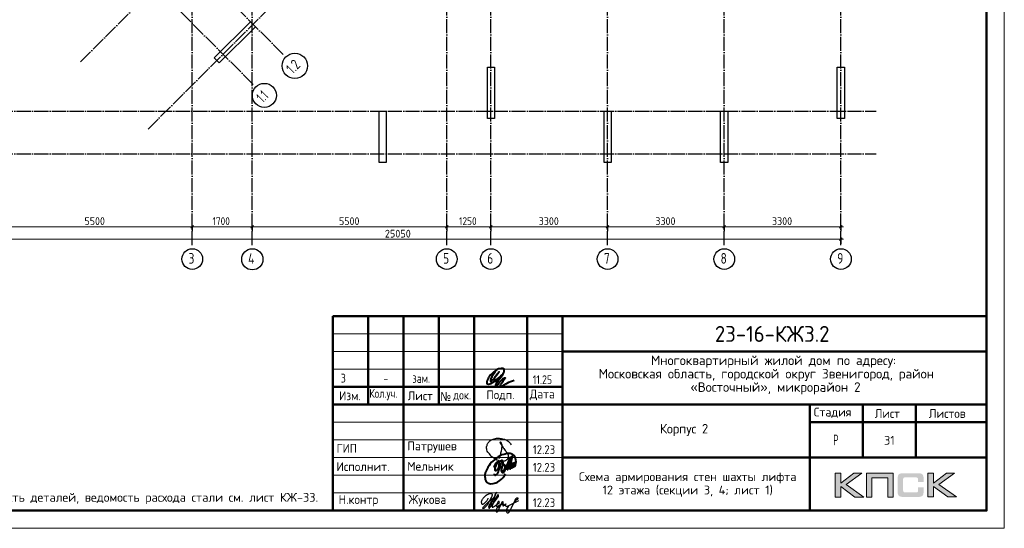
# Model space of a CAD drawing. Header units: millimetres. Extents: x -49773 to 2322955, y -3321 to 58485.
# Tile 433 of 580: x 1733684 to 1761538, y -2356 to 12039. Entities that reach past the tile are written whole.
import ezdxf

# ---------------------------------------------------------------- set-up
doc = ezdxf.new("R2010")
doc.units = ezdxf.units.MM
doc.linetypes.add('______11', pattern=[500, 400, -50, 0, -50])
doc.linetypes.add('______5', pattern=[1100, 800, -100, 100, -100])
for name, color, linetype, lineweight in [('Standard', 7, 'Continuous', 25), ('Основная', 7, 'Continuous', 40), ('Размерная линия_ общее', 7, 'Continuous', 13), ('Стена наружная_ Сайдинг', 7, 'Continuous', 35)]:
    doc.layers.add(name, color=color, linetype=linetype, lineweight=lineweight)
doc.layers.add('Осевая линия_ общее', color=7, linetype='______5', lineweight=13, true_color=0xa0a0a0)
doc.styles.add('GOST 2.304-81', font='txt')
doc.styles.add('ISOCPEUR', font='txt')
doc.styles.add('Segoe UI Symbol', font='txt')

# ---------------------------------------------------------------- blocks, each defined once
blk = doc.blocks.new('яяя')
at = {"lineweight": 30}
for points in [[(345424, 110432), (345425, 110410), (345424, 110397), (345417, 110379), (345406, 110350), (345390, 110319), (345357, 110275), (345310, 110221), (345265, 110176), (345198, 110110), (345161, 110077), (345133, 110066), (345116, 110066), (345102, 110075), (345090, 110091), (345082, 110115), (345074, 110146), (345066, 110182), (345064, 110206), (345067, 110234), (345077, 110278), (345095, 110320), (345114, 110361), (345134, 110395), (345159, 110428), (345195, 110469), (345228, 110506), (345284, 110560), (345331, 110595), (345379, 110625), (345435, 110648), (345486, 110670), (345532, 110686), (345573, 110696), (345605, 110698), (345621, 110695), (345635, 110687), (345648, 110671), (345656, 110649), (345659, 110625), (345659, 110583), (345656, 110553), (345647, 110523), (345635, 110489), (345387, 110033), (345349, 109985), (345311, 109948), (345247, 109889), (345209, 109858), (345192, 109844), (345180, 109837), (345157, 109833), (345150, 109835), (345140, 109842), (345135, 109856), (345138, 109881), (345148, 109892), (345183, 109930), (345267, 110024), (345343, 110105), (345455, 110213), (345617, 110343), (345775, 110456), (345811, 110526), (345838, 110607), (345890, 110740), (345902, 110771), (345698, 110295), (345672, 110226), (345626, 110132), (345572, 110032), (345518, 109953), (345481, 109918), (345497, 110001), (345567, 110147), (345655, 110301), (345760, 110442)], [(345481, 109918), (345476, 109896), (345475, 109874), (345485, 109861), (345506, 109866), (345539, 109891), (345632, 109983), (345968, 110450), (346022, 110527), (346029, 110560), (346027, 110579), (346026, 110590), (346010, 110605), (345993, 110609), (345975, 110601), (345962, 110584), (345954, 110562), (345857, 110421), (345783, 110292), (345741, 110183), (345701, 110079), (345665, 109985), (345660, 109952), (345666, 109929), (345669, 109915), (345682, 109910), (345702, 109914), (345735, 109941), (345846, 110007), (346065, 110160), (346075, 110193), (346070, 110217), (346066, 110236), (346052, 110241), (346030, 110241), (346007, 110228), (345978, 110203), (345960, 110164), (345892, 110010), (345895, 109986), (345904, 109966), (345925, 109964), (345969, 109968), (346045, 110000), (346218, 110114), (346261, 110154), (346280, 110184), (346282, 110210), (346278, 110225), (346263, 110229), (346241, 110222), (346220, 110198), (346162, 110049), (345989, 109904), (345932, 109849), (345906, 109805), (345891, 109739), (345890, 109690), (345899, 109652), (345924, 109647), (345956, 109655), (345980, 109674), (346058, 109838), (346158, 110046), (346261, 110098), (346314, 110120), (346292, 110079), (346269, 110036), (346261, 110008), (346267, 109998), (346293, 109998), (346363, 110039), (346445, 110095), (346421, 110068), (346414, 110040), (346407, 110011), (346416, 109990), (346466, 109972), (346509, 109977), (346574, 109984), (347172, 110293)], [(346586, 109971), (346543, 109917), (346509, 109873), (346489, 109825), (346475, 109767), (346472, 109710), (346478, 109675), (346485, 109641), (346501, 109621), (346517, 109602), (346542, 109589), (346568, 109592), (346605, 109620), (346680, 109731), (346736, 109842), (346865, 110115), (346962, 110290), (346969, 110318), (346979, 110360), (347013, 110403), (347056, 110434), (347091, 110450), (347109, 110450), (347121, 110434), (347115, 110405), (347072, 110355), (347012, 110307), (346924, 110222)]]:
    blk.add_lwpolyline(points, dxfattribs=at)
blk = doc.blocks.new('Из_буфера32210')
at = {"color": 7, "lineweight": 25}
blk.add_lwpolyline([(357, 84), (386, 160), (399, 213), (405, 239), (412, 268), (420, 299), (427, 339), (434, 380), (437, 414), (438, 442), (436, 466), (430, 489), (425, 504), (417, 519), (409, 531), (405, 535), (403, 536), (400, 539), (394, 541), (387, 543), (383, 542), (379, 539), (377, 534), (377, 528), (379, 523), (438, 428), (470, 382), (484, 365), (504, 341), (528, 310), (551, 280), (562, 264), (575, 247), (582, 235), (589, 220), (599, 198), (606, 184), (610, 167), (611, 155), (612, 143), (611, 127), (609, 116), (603, 96), (596, 82), (588, 69), (579, 56), (563, 43), (551, 34), (539, 25), (524, 16), (511, 10), (494, 5), (481, 3), (456, 0), (432, 1), (415, 3), (396, 6), (375, 11), (355, 19), (336, 24), (310, 31), (293, 39), (269, 53), (243, 69), (223, 80), (202, 93), (180, 109), (152, 128), (126, 152), (98, 182), (77, 211), (52, 241), (32, 266), (20, 293), (8, 329), (3, 348), (1, 373), (0, 393), (1, 417), (6, 440), (13, 454), (20, 476), (26, 497), (38, 517), (47, 529), (60, 548), (75, 563), (95, 581), (115, 593), (135, 606), (161, 618), (187, 628), (213, 638), (251, 647), (282, 653), (319, 655), (353, 655), (384, 652), (418, 648), (460, 641), (503, 628), (544, 611), (579, 594), (611, 573), (639, 545), (666, 515), (679, 496), (694, 471)], dxfattribs=at)
blk = doc.blocks.new('Из_буфера5543')
at = {"layer": 'Основная'}
for points in [[(762, 497), (761, 475), (762, 458), (767, 452), (778, 451), (786, 456), (792, 470), (796, 479), (799, 485), (802, 495), (805, 507), (808, 516), (812, 533), (814, 535), (801, 505), (800, 490), (800, 477), (805, 470), (820, 476), (824, 483), (826, 494), (829, 504), (833, 526), (835, 530), (842, 548), (846, 564), (852, 580), (855, 593), (859, 605), (862, 610), (866, 617), (856, 574), (856, 555), (851, 540), (848, 519), (849, 504), (848, 495), (853, 493), (861, 496), (863, 501), (868, 518), (873, 541), (876, 550), (880, 574), (883, 591), (886, 612), (881, 686), (874, 707), (870, 726), (859, 756), (851, 767), (838, 790), (819, 809), (794, 828), (785, 830), (763, 839), (748, 848), (721, 853), (704, 855), (666, 856), (639, 856), (599, 849), (579, 842), (535, 829), (485, 816), (420, 783), (378, 759), (341, 732), (282, 688), (227, 640), (195, 610), (157, 566), (127, 518), (88, 464), (57, 403), (39, 361), (27, 325), (16, 296), (6, 253), (0, 203), (7, 156), (13, 124), (29, 84), (60, 48), (75, 35), (98, 20), (138, 4), (165, 0), (237, 4), (277, 13), (317, 25), (365, 46), (428, 93), (474, 130), (516, 180), (554, 236), (582, 281)], [(265, 457), (281, 514), (299, 558), (312, 579), (332, 604), (345, 612), (360, 622), (376, 623), (382, 623), (387, 620), (391, 616), (396, 603), (399, 595), (402, 580), (403, 561), (401, 532), (394, 489), (386, 464), (379, 450), (372, 431), (365, 419), (358, 406), (348, 395), (338, 381), (328, 373), (313, 368), (304, 368), (296, 375), (294, 382), (290, 395), (293, 410), (293, 423), (297, 453), (305, 480), (308, 489), (320, 515), (328, 532), (344, 563), (361, 581), (377, 600), (395, 620), (414, 636), (448, 646), (472, 651), (482, 649), (493, 639), (502, 619), (507, 608), (508, 574), (505, 541), (499, 519), (483, 494), (469, 476), (459, 470), (443, 469), (439, 469)], [(503, 678), (478, 638), (464, 604), (452, 565), (440, 538), (428, 496), (422, 475), (417, 459), (413, 438), (402, 411), (395, 387), (383, 357), (378, 335), (370, 322), (367, 317), (359, 302), (348, 280), (336, 260), (324, 251), (310, 240), (299, 237), (292, 237), (288, 239), (281, 248), (278, 254), (278, 272), (276, 276), (276, 280)], [(496, 377), (509, 373), (536, 381), (548, 392), (559, 405), (565, 424), (573, 446), (576, 461), (579, 481), (579, 496), (575, 512), (567, 526), (551, 531), (538, 533), (529, 527), (518, 519), (505, 506), (501, 498), (495, 491), (490, 482), (482, 466), (479, 458), (472, 435), (468, 429), (464, 416), (460, 401), (461, 392), (462, 373), (465, 356), (469, 345), (477, 337), (483, 324), (496, 316), (511, 315), (524, 318), (535, 326), (547, 340), (554, 347), (566, 364), (572, 374), (579, 385), (593, 419), (599, 436), (606, 452), (616, 479), (623, 504), (629, 521), (635, 533), (637, 542), (643, 556), (644, 557), (652, 576), (658, 592), (688, 673), (724, 750), (651, 489), (636, 412), (636, 406), (639, 402), (645, 401), (649, 402), (651, 406), (655, 416), (660, 420), (661, 427), (665, 436), (668, 446), (753, 720), (780, 779), (715, 511), (710, 476), (706, 424), (712, 420), (718, 419), (725, 426), (729, 430), (733, 436), (737, 445), (741, 458), (745, 471), (747, 484), (749, 488), (761, 511), (768, 534), (772, 548), (776, 561), (781, 570), (788, 582), (792, 587), (802, 594), (804, 592), (807, 589), (807, 579), (807, 575), (804, 562), (805, 556), (800, 541), (793, 526), (784, 512), (774, 498), (767, 491), (762, 486), (760, 488), (763, 507), (764, 513), (767, 525), (769, 537), (771, 545)]]:
    blk.add_lwpolyline(points, dxfattribs=at)

msp = doc.modelspace()

# ---------------------------------------------------------------- hatches: boundary and pattern name
h = msp.add_hatch(color=256)
h.paths.add_polyline_path([(1757510.8, -798.7), (1757283.3, -798.7), (1756911.3, -1078.7), (1756911.3, -798.7), (1756753.6, -798.7), (1756753.6, -1470.8), (1756911.3, -1470.8), (1756911.3, -1175.5), (1757313.7, -1470.8), (1757565.4, -1470.8), (1757064.8, -1115.4)])
h.paths.add_polyline_path([(1757793.6, -925.2), (1758238.9, -925.2), (1758238.9, -1470.8), (1758395.2, -1470.8), (1758395.2, -798.7), (1758228.5, -798.7), (1757637.3, -798.7), (1757637.3, -957.7), (1757637.3, -1470.8), (1757793.6, -1470.8)])
h.paths.add_polyline_path([(1759533.4, -795.2), (1759375.7, -795.2), (1759375.7, -1468), (1759533.4, -1468), (1759533.4, -1172.1), (1759935.8, -1468), (1760187.5, -1468), (1759686.9, -1111.9), (1760132.9, -795.2), (1759906.1, -795.2), (1759533.4, -1075.3)])
msp.add_hatch(color=256).paths.add_polyline_path([(1759244.3, -869.9), (1759242.2, -862.3), (1759239.5, -856.1), (1759236, -849.8), (1759232.6, -843.6), (1759229.1, -838.8), (1759225, -833.9), (1759220.8, -829.1), (1759216.7, -824.9), (1759211.1, -821.5), (1759205.6, -817.3), (1759199.4, -813.9), (1759192.5, -811.1), (1759185.5, -808.3), (1759177.9, -805.6), (1759170.3, -803.5), (1759152.4, -800), (1759133, -797.3), (1759111.6, -795.9), (1759088, -795.2), (1758687, -795.2), (1758663.5, -795.9), (1758642.7, -797.3), (1758622.7, -800), (1758605.4, -803.5), (1758597.1, -806.3), (1758589.5, -808.3), (1758582.6, -811.1), (1758576.4, -814.6), (1758570.1, -817.3), (1758563.9, -821.5), (1758559.1, -824.9), (1758554.2, -829.1), (1758550.1, -833.9), (1758546.6, -838.8), (1758542.5, -843.6), (1758539, -849.8), (1758536.2, -856.1), (1758533.5, -863), (1758530.7, -869.9), (1758528.6, -877.5), (1758525.2, -894.1), (1758522.4, -912.1), (1758520.3, -932.1), (1758520.3, -954.2), (1758520.3, -1308.3), (1758520.3, -1330.4), (1758522.4, -1350.5), (1758525.2, -1369.1), (1758528.6, -1385.7), (1758530.7, -1393.3), (1758533.5, -1400.2), (1758536.2, -1407.2), (1758539, -1413.4), (1758542.5, -1418.9), (1758546.6, -1424.4), (1758550.1, -1429.3), (1758554.2, -1434.1), (1758559.1, -1438.3), (1758564.6, -1441.7), (1758570.1, -1445.2), (1758576.4, -1448.6), (1758582.6, -1452.1), (1758590.2, -1454.2), (1758597.1, -1456.9), (1758605.4, -1459), (1758622.7, -1463.2), (1758642.7, -1465.2), (1758664.2, -1467.3), (1758687, -1468), (1759088, -1468), (1759111.6, -1467.3), (1759133, -1465.9), (1759152.4, -1463.2), (1759169.6, -1459.7), (1759177.9, -1456.9), (1759185.5, -1454.9), (1759192.5, -1452.1), (1759199.4, -1448.6), (1759205.6, -1445.9), (1759211.1, -1441.7), (1759216.7, -1438.3), (1759220.8, -1434.1), (1759225, -1430), (1759229.1, -1424.4), (1759232.6, -1419.6), (1759236, -1413.4), (1759239.5, -1407.2), (1759242.2, -1400.9), (1759244.3, -1393.3), (1759247.1, -1385.7), (1759250.5, -1369.1), (1759253.3, -1351.2), (1759254.7, -1330.4), (1759255.4, -1308.3), (1759255.4, -1197), (1759098.4, -1197), (1759098.4, -1287.5), (1759098.4, -1293.8), (1759097.7, -1300), (1759096.3, -1305.5), (1759095, -1311), (1759092.9, -1315.9), (1759090.8, -1320), (1759088, -1324.2), (1759084.6, -1327.6), (1759081.1, -1331.1), (1759077, -1333.9), (1759072.1, -1335.9), (1759067.3, -1338), (1759062.5, -1339.4), (1759056.2, -1340.1), (1759050, -1340.8), (1759043.8, -1341.5), (1758720.2, -1341.5), (1758714.6, -1340.8), (1758709.8, -1340.1), (1758705.7, -1338), (1758701.5, -1335.9), (1758697.4, -1333.2), (1758693.9, -1330.4), (1758690.4, -1326.9), (1758687.7, -1322.8), (1758684.9, -1318.7), (1758682.8, -1314.5), (1758680.8, -1309.7), (1758679.4, -1304.8), (1758677.3, -1295.1), (1758676.6, -1285.5), (1758676.6, -962.5), (1758676.6, -957), (1758677.3, -951.5), (1758678.7, -946.6), (1758680.1, -941.8), (1758681.5, -937.7), (1758683.5, -934.2), (1758686.3, -930.7), (1758689.1, -927.3), (1758692.5, -924.5), (1758696, -921.7), (1758700.1, -919.7), (1758704.3, -918.3), (1758709.1, -916.9), (1758714, -916.2), (1758719.5, -915.5), (1758725, -915.5), (1759043.8, -915.5), (1759050, -915.5), (1759056.2, -916.2), (1759061.8, -917.6), (1759066.6, -919), (1759071.4, -921.1), (1759076.3, -923.1), (1759080.4, -926.6), (1759083.9, -929.4), (1759087.4, -933.5), (1759090.1, -937.7), (1759092.9, -941.8), (1759095, -946.6), (1759096.3, -951.5), (1759097.7, -957), (1759098.4, -963.2), (1759098.4, -969.5), (1759098.4, -1043.4), (1759255.4, -1043.4), (1759255.4, -954.2), (1759254.7, -932.1), (1759253.3, -912.1), (1759250.5, -894.1), (1759246.4, -877.5)])

# ---------------------------------------------------------------- linework, layer by layer
at = {"color": 7, "linetype": 'Continuous', "lineweight": 25, "transparency": 33554687}
for p, q in [((1739189.8, 10956.1), (1740215.1, 11981.4)), ((1740215.1, 11981.4), (1740356.6, 11839.9)), ((1740356.6, 11839.9), (1739331.3, 10814.6)), ((1739331.3, 10814.6), (1739189.8, 10956.1)), ((1746913.6, 9246.8), (1746913.6, 10696.8)), ((1746913.6, 10696.8), (1747113.6, 10696.8)), ((1747113.6, 10696.8), (1747113.6, 9246.8)), ((1756813.6, 9246.8), (1756813.6, 10696.8)), ((1756813.6, 10696.8), (1757013.6, 10696.8)), ((1757013.6, 10696.8), (1757013.6, 9246.8)), ((1743853.6, 7996.8), (1743853.6, 9446.8)), ((1743853.6, 9446.8), (1744053.6, 9446.8)), ((1744053.6, 9446.8), (1744053.6, 7996.8)), ((1747113.6, 9246.8), (1746913.6, 9246.8)), ((1750213.6, 7996.8), (1750213.6, 9446.8)), ((1750213.6, 9446.8), (1750413.6, 9446.8)), ((1750413.6, 9446.8), (1750413.6, 7996.8)), ((1753513.6, 7996.6), (1753513.6, 9446.6)), ((1753513.6, 9446.6), (1753713.6, 9446.6)), ((1753713.6, 9446.6), (1753713.6, 7996.6)), ((1757013.6, 9246.8), (1756813.6, 9246.8)), ((1744053.6, 7996.8), (1743853.6, 7996.8)), ((1750413.6, 7996.8), (1750213.6, 7996.8)), ((1753713.6, 7996.6), (1753513.6, 7996.6))]:
    msp.add_line(p, q, dxfattribs=at)
at = {"lineweight": 0}
for points in [[(1756753.6, -1470.8), (1756753.6, -798.7), (1756911.3, -798.7), (1756911.3, -1078.7), (1757283.3, -798.7), (1757510.8, -798.7), (1757064.8, -1115.4), (1757565.4, -1470.8), (1757313.7, -1470.8), (1756911.3, -1175.5), (1756911.3, -1470.8), (1756753.6, -1470.8)], [(1757793.6, -1470.8), (1757793.6, -925.2), (1758238.9, -925.2), (1758238.9, -1470.8), (1758395.2, -1470.8), (1758395.2, -798.7), (1758228.5, -798.7), (1757637.3, -798.7), (1757637.3, -957.7), (1757637.3, -1470.8), (1757793.6, -1470.8)], [(1759375.7, -1468), (1759375.7, -795.2), (1759533.4, -795.2), (1759533.4, -1075.3), (1759906.1, -795.2), (1760132.9, -795.2), (1759686.9, -1111.9), (1760187.5, -1468), (1759935.8, -1468), (1759533.4, -1172.1), (1759533.4, -1468), (1759375.7, -1468)]]:
    msp.add_lwpolyline(points, close=True, dxfattribs=at)
at = {"layer": 'Standard', "color": 7, "linetype": 'Continuous', "lineweight": 13, "transparency": 33554687}
msp.add_lwpolyline([(1719537.9, -2355.6), (1761537.9, -2355.6), (1761537.9, 57044.4), (1719537.9, 57044.4), (1719537.9, -2355.6)], close=True, dxfattribs=at)
at = {"layer": 'Standard', "color": 7, "linetype": 'Continuous', "lineweight": 50, "transparency": 33554687}
msp.add_lwpolyline([(1721537.9, 56544.4), (1761037.9, 56544.4), (1761037.9, -1855.6), (1721537.9, -1855.6), (1721537.9, 56544.4)], close=True, dxfattribs=at)
at = {"layer": 'Осевая линия_ общее', "color": 253, "linetype": '______11', "lineweight": -3, "true_color": 0xa0a0a0, "transparency": 33554687}
for p, q in [((1738563.6, 5656.8), (1738563.6, 34554.7)), ((1740263.6, 5656.8), (1740263.6, 34554.7)), ((1745763.6, 5656.8), (1745763.6, 34554.7)), ((1747013.6, 5656.8), (1747013.6, 29316.8)), ((1750313.6, 5656.8), (1750313.6, 28876.8)), ((1735406.8, 10850), (1752568.3, 28011.5)), ((1737316, 8940.8), (1754477.5, 26102.3)), ((1756913.6, 5656.8), (1756913.6, 22866.8)), ((1753613.6, 5656.8), (1753613.6, 22756.8)), ((1741141.4, 11055.1), (1734678.5, 17518)), ((1740292.9, 10206.5), (1733830, 16669.5)), ((1729093.6, 9446.8), (1757913.6, 9446.8)), ((1729093.6, 8246.8), (1757913.6, 8246.8))]:
    msp.add_line(p, q, dxfattribs=at)
at = {"layer": 'Осевая линия_ общее', "color": 7, "linetype": 'Continuous', "lineweight": 25, "transparency": 33554687}
for centre, radius in [((1741467.2, 10731.9), 359.3), ((1740604.9, 9897.5), 339.6), ((1738566, 5264.9), 292.4), ((1740264.8, 5258.5), 298.8), ((1745766, 5264.9), 292.4), ((1747016, 5264.9), 292.4), ((1750316, 5264.9), 292.4), ((1753616, 5264.9), 292.4), ((1756916, 5264.9), 292.4)]:
    msp.add_circle(centre, radius, dxfattribs=at)
at = {"layer": 'Основная', "color": 7, "ltscale": 100}
msp.add_spline([(1747130.6, 2081.9), (1747061.3, 1955.5), (1747004.2, 1833.6), (1747004.2, 1805.7), (1747038.9, 1823.6), (1747136.2, 1928.7), (1747248, 2076.3), (1747167.5, 1972.3), (1747104.9, 1877.2), (1747112.7, 1815.7), (1747172, 1821.3), (1747250.3, 1887.3), (1747342, 1995.8), (1747393.4, 2099.8), (1747386.7, 2147.9), (1747302.4, 2164.1), (1747227.9, 2153.5), (1747098.2, 2068.5), (1746980.7, 1958.9), (1746923.7, 1861.6), (1746902.4, 1788.9), (1746903.6, 1741.9), (1746943.8, 1724), (1747012, 1747.5), (1747199.9, 1872.8), (1747354.3, 2000.3), (1747198.6, 1789.4), (1747143, 1692.1), (1747142.9, 1673.7), (1747176.4, 1690.5), (1747270.4, 1787.8), (1747395.7, 1903), (1747414.7, 1907.4), (1747396.8, 1864.9), (1747319.7, 1753.1), (1747272.6, 1665.9), (1747279.3, 1646.8), (1747315.1, 1655.8), (1747478.4, 1755.3), (1747673, 1833.6)], degree=3, dxfattribs=at)
at = {"layer": 'Размерная линия_ общее', "color": 7, "linetype": 'Continuous', "lineweight": 13, "transparency": 33554687}
for p, q in [((1733063.6, 6178), (1738563.6, 6178)), ((1738563.6, 6178), (1740263.6, 6178)), ((1740263.6, 6178), (1745763.6, 6178)), ((1745763.6, 6178), (1747013.6, 6178)), ((1747013.6, 6178), (1750313.6, 6178)), ((1750313.6, 6178), (1753613.6, 6178)), ((1753613.6, 6178), (1756913.6, 6178)), ((1756913.6, 6178), (1756988.6, 6178)), ((1731863.6, 5823.2), (1756913.6, 5823.2)), ((1756913.6, 5823.2), (1756988.6, 5823.2))]:
    msp.add_line(p, q, dxfattribs=at)
at = {"layer": 'Размерная линия_ общее', "color": 7, "linetype": 'Continuous', "lineweight": 25, "transparency": 33554687}
for p, q in [((1738526.1, 6140.5), (1738601.1, 6215.5)), ((1740226.1, 6140.5), (1740301.1, 6215.5)), ((1745726.1, 6140.5), (1745801.1, 6215.5)), ((1746976.1, 6140.5), (1747051.1, 6215.5)), ((1750276.1, 6140.5), (1750351.1, 6215.5)), ((1753576.1, 6140.5), (1753651.1, 6215.5)), ((1756876.1, 6140.5), (1756951.1, 6215.5)), ((1756876.1, 5785.7), (1756951.1, 5860.7))]:
    msp.add_line(p, q, dxfattribs=at)
at = {"layer": 'Размерная линия_ общее', "color": 253, "linetype": 'Continuous', "lineweight": -3, "true_color": 0xa0a0a0, "transparency": 33554687}
for p, q in [((1738563.6, 6178), (1738563.6, 6303)), ((1738563.6, 6178), (1738563.6, 6053)), ((1738563.6, 6178), (1738563.6, 6178)), ((1740263.6, 6178), (1740263.6, 6303)), ((1740263.6, 6178), (1740263.6, 6053)), ((1745763.6, 6178), (1745763.6, 6303)), ((1745763.6, 6178), (1745763.6, 6053)), ((1745763.6, 6178), (1745763.6, 6156.8)), ((1747013.6, 6178), (1747013.6, 6303)), ((1747013.6, 6178), (1747013.6, 6053)), ((1747013.6, 6178), (1747013.6, 6156.8)), ((1750313.6, 6178), (1750313.6, 6303)), ((1750313.6, 6178), (1750313.6, 6053)), ((1750313.6, 6178), (1750313.6, 6178)), ((1753613.6, 6178), (1753613.6, 6303)), ((1753613.6, 6178), (1753613.6, 6053)), ((1753613.6, 6178), (1753613.6, 6170.4)), ((1756913.6, 6178), (1756913.6, 6303)), ((1756913.6, 6178), (1756913.6, 6053)), ((1756913.6, 6178), (1756913.6, 6170.4)), ((1756913.6, 5823.2), (1756913.6, 5948.2)), ((1756913.6, 5823.2), (1756913.6, 5698.2)), ((1756913.6, 5823.2), (1756913.6, 5809.1))]:
    msp.add_line(p, q, dxfattribs=at)
msp.add_lwpolyline([(1740263.6, 6178), (1740263.6, 6195), (1740263.6, 6195), (1740263.6, 6195), (1740263.6, 6195), (1740263.6, 6195), (1740263.6, 6195), (1740263.6, 6195), (1740263.6, 6195), (1740263.6, 6195), (1740263.6, 6195), (1740263.6, 6265.2)], dxfattribs=at)
at = {"layer": 'Стена наружная_ Сайдинг', "color": 7, "linetype": 'Continuous', "lineweight": 50, "transparency": 33554687}
for p, q in [((1742537.8, 3644.4), (1761037.9, 3644.4)), ((1742537.8, -1855.6), (1742537.8, 3644.4)), ((1746537.8, -1855.6), (1746537.8, 3644.4)), ((1761037.9, 3644.4), (1761037.9, -1855.6)), ((1749037.8, 2644.4), (1761037.9, 2644.4)), ((1749037.8, 1644.4), (1742537.8, 1644.4)), ((1742537.8, 1144.4), (1749037.8, 1144.4)), ((1749037.8, 1144.4), (1761037.9, 1144.4)), ((1756037.8, 644.4), (1761037.9, 644.4)), ((1749037.8, -355.6), (1761037.9, -355.6)), ((1742537.8, -1855.6), (1761037.9, -1855.6))]:
    msp.add_line(p, q, dxfattribs=at)
at = {"layer": 'Стена наружная_ Сайдинг', "color": 7, "linetype": 'Continuous', "lineweight": 13, "transparency": 33554687}
for p, q in [((1742537.8, 3144.4), (1749037.8, 3144.4)), ((1742537.8, 2644.4), (1749037.8, 2644.4)), ((1742537.8, 2144.4), (1749037.8, 2144.4)), ((1742537.8, 644.4), (1749037.8, 644.4)), ((1742537.8, 144.4), (1749037.8, 144.4)), ((1742537.8, -355.6), (1749037.8, -355.6)), ((1742537.8, -855.6), (1749037.8, -855.6)), ((1742537.8, -1355.6), (1749037.8, -1355.6))]:
    msp.add_line(p, q, dxfattribs=at)
at = {"layer": 'Стена наружная_ Сайдинг', "color": 7, "linetype": 'Continuous', "lineweight": 50, "transparency": 33554687}
for points in [[(1743537.8, 3644.4), (1743537.8, 2394.4), (1743537.8, 1144.4)], [(1744537.8, 3644.4), (1744537.8, 894.4), (1744537.8, -1855.6)], [(1745537.8, 3644.4), (1745537.8, 2394.4), (1745537.8, 1144.4)], [(1748037.8, 3644.4), (1748037.8, 894.4), (1748037.8, -1855.6)], [(1749037.8, 3644.4), (1749037.8, 894.4), (1749037.8, -1855.6)], [(1756037.8, -1855.6), (1756037.8, -355.6), (1756037.8, 1144.4)], [(1757537.9, -355.6), (1757537.9, 394.4), (1757537.9, 1144.4)], [(1759037.9, 1144.4), (1759037.9, 394.4), (1759037.9, -355.6)]]:
    msp.add_lwpolyline(points, dxfattribs=at)

# ---------------------------------------------------------------- block references
at = {"color": 1, "ltscale": 100}
msp.add_blockref('Из_буфера32210', (1746892.9, -461.9), dxfattribs=at)
at = {"color": 2, "lineweight": 60, "xscale": 0.5, "yscale": 0.5, "zscale": 0.5}
msp.add_blockref('яяя', (1574217.1, -56714.2), dxfattribs=at)
at = {"layer": 'Основная'}
msp.add_blockref('Из_буфера5543', (1746840.3, -1094.5), dxfattribs=at)

# ---------------------------------------------------------------- texts
at = {"layer": 'Standard', "color": 7, "linetype": 'Continuous', "lineweight": 50, "transparency": 33554687, "insert": (1753350.3, 2919.4), "char_height": 450, "width": 3586.382, "attachment_point": 7, "style": 'ISOCPEUR'}
msp.add_mtext('\\W0.95;23-16-КЖ3.2', dxfattribs=at)
at = {"layer": 'Standard', "color": 7, "linetype": 'Continuous', "lineweight": 25, "transparency": 33554687}
for s, insert, char_height, width, attachment_point, style in [('\\W0.99;Многоквартирный жилой дом по адресу: ', (1751541.3, 2189.4), 270, 7123.089, 7, 'ISOCPEUR'), ('\\W0.99;Московская область, городской округ Звенигород, район ', (1750063.1, 1811.4), 270, 10078.117, 7, 'ISOCPEUR'), ('3', (1742839.9, 2019.2), 250, 283.333, 2, 'GOST 2.304-81'), ('зам.', (1745044.4, 2010.2), 250, 283.333, 2, 'GOST 2.304-81'), ('11.25', (1748198.3, 1724.4), 250, 693.365, 7, 'GOST 2.304-81'), ('\\W0.99;«Восточный», микрорайон 2', (1752655.1, 1433.4), 270, 4896.236, 7, 'ISOCPEUR'), ('-', (1744044.4, 2010.2), 250, 283.333, 2, 'GOST 2.304-81'), ('\\W0.93;Изм.', (1742719, 1269.1), 250, 752.897, 7, 'ISOCPEUR'), ('\\W0.79;Кол.уч.', (1743574.5, 1269.1), 250, 973.657, 7, 'ISOCPEUR'), ('\\W0.94;Лист', (1744662.8, 1269.1), 250, 866.919, 7, 'ISOCPEUR'), ('\\W0.91;№', (1745583.3, 1251.8), 250, 477.949, 7, 'Segoe UI Symbol'), ('\\W0.84;док.', (1745947.5, 1251.8), 250, 649.802, 7, 'ISOCPEUR'), ('\\W0.94;Подп.', (1746887.8, 1258.7), 250, 916.954, 7, 'ISOCPEUR'), ('\\W0.94;Дата', (1748115, 1269.1), 250, 967.736, 7, 'ISOCPEUR'), ('\\W0.96;Стадия', (1756147.9, 769.1), 250, 1243.904, 7, 'ISOCPEUR'), ('\\W0.94;Лист', (1757875.5, 769.1), 250, 866.919, 7, 'ISOCPEUR'), ('\\W0.96;Листов', (1759401.5, 769.1), 250, 1218.997, 7, 'ISOCPEUR'), ('\\W0.96;Корпус 2', (1751795.3, 254.4), 270, 1614.451, 7, 'ISOCPEUR'), ('\\W0.62;Р', (1756695.5, -5.6), 300, 276.791, 7, 'ISOCPEUR'), ('\\W0.92;ГИП', (1742648.5, -218.1), 250, 689.612, 7, 'ISOCPEUR'), ('\\W0.97;Патрушев', (1744648.7, -218.1), 250, 1670.192, 7, 'ISOCPEUR'), ('\\W0.88;12.23', (1748200.9, -254.3), 250, 834.251, 7, 'ISOCPEUR'), ('\\W0.97;Исполнит.', (1742642.9, -733.9), 250, 1645.076, 7, 'ISOCPEUR'), ('\\W0.96;Мельник', (1744648.7, -724.2), 250, 1394.321, 7, 'ISOCPEUR'), ('\\W0.88;12.23', (1748200.9, -754.3), 250, 834.251, 7, 'ISOCPEUR'), ('\\W0.96;Н.контр', (1742705.4, -1733.9), 250, 1319.134, 7, 'ISOCPEUR'), ('\\W0.96;Жукова', (1744680.3, -1733.9), 250, 1269.071, 7, 'ISOCPEUR'), ('\\W0.88;12.23', (1748200.9, -1754.3), 250, 834.251, 7, 'ISOCPEUR')]:
    msp.add_mtext(s, dxfattribs=dict(at, insert=insert, char_height=char_height, width=width, attachment_point=attachment_point, style=style))
at = {"layer": 'Standard', "color": 7, "linetype": 'Continuous', "lineweight": 13, "transparency": 33554687, "insert": (1758287.9, 134.4), "char_height": 250, "width": 393.75, "attachment_point": 5, "style": 'ISOCPEUR'}
msp.add_mtext('\\A1;{\\fISOCPEUR|i0|b0;\\H250.000000;\\W1.000000;\\C7;31}\\P', dxfattribs=at)
at = {"layer": 'Standard', "color": 7, "linetype": 'Continuous', "lineweight": 25, "transparency": 33554687, "insert": (1752581.1, -769.3), "char_height": 250, "width": 6366.875, "attachment_point": 2, "line_spacing_factor": 0.903614}
msp.add_mtext('\\A1;{\\fISOCPEUR|i0|b0;\\H250.000000;\\W1.000000;\\C7;Схема армирования стен шахты лифта}\\P{\\fISOCPEUR|i0|b0;\\H250.000000;\\W1.000000;\\C7;12 этажа (секции 3, 4; лист 1)}\\P', dxfattribs=at)
at = {"layer": 'Standard', "color": 7, "linetype": 'Continuous', "lineweight": 13, "transparency": 33554687, "insert": (1727543.8, -977.6), "char_height": 250, "width": 14816.875, "attachment_point": 1, "line_spacing_factor": 0.903614}
msp.add_mtext('\\A1;{\\fISOCPEUR|i0|b0;\\H250.000000;\\W1.000000;\\C7;1. Виды и разрезы см. лист КЖ-32.}\\P{\\fISOCPEUR|i0|b0;\\H250.000000;\\W1.000000;\\C7;2. Спецификация элементов, ведомость деталей, ведомость расхода стали см. лист КЖ-33.}\\P', dxfattribs=at)
at = {"layer": 'Осевая линия_ общее', "color": 7, "linetype": 'Continuous', "lineweight": 25, "transparency": 33554687, "char_height": 300, "attachment_point": 7, "rotation": 45, "style": 'ISOCPEUR'}
for s, insert, width in [('\\W0.79;1.2', (1741400.4, 10480.5), 568.077), ('\\W0.68;1.1', (1740559.3, 9667.4), 492.485)]:
    msp.add_mtext(s, dxfattribs=dict(at, insert=insert, width=width))
at = {"layer": 'Осевая линия_ общее', "color": 7, "linetype": 'Continuous', "lineweight": 25, "transparency": 33554687, "char_height": 300, "attachment_point": 7, "style": 'ISOCPEUR'}
for s, insert, width in [('\\W0.78;3', (1738461, 5134.4), 326.407), ('\\W0.80;4', (1740144.8, 5128), 359.83), ('\\W0.78;5', (1745661, 5134.4), 326.407), ('\\W0.78;6', (1746911, 5134.4), 326.407), ('\\W0.78;7', (1750211, 5134.4), 326.407), ('\\W0.78;8', (1753511, 5134.4), 326.407), ('\\W0.78;9', (1756811, 5134.4), 326.407)]:
    msp.add_mtext(s, dxfattribs=dict(at, insert=insert, width=width))
at = {"layer": 'Размерная линия_ общее', "color": 7, "linetype": 'Continuous', "lineweight": 25, "transparency": 33554687, "char_height": 220, "attachment_point": 7, "style": 'ISOCPEUR'}
for s, insert, width in [('\\W0.93;5500', (1735516.6, 6228), 718.087), ('\\W0.87;1700', (1739138.6, 6228), 666.903), ('\\W0.93;5500', (1742716.6, 6228), 718.094), ('\\W0.87;1250', (1746113.6, 6228), 666.903), ('\\W0.93;3300', (1748366.6, 6228), 718.101), ('\\W0.93;3300', (1751666.6, 6228), 718.094), ('\\W0.93;3300', (1754966.6, 6228), 718.094), ('\\W0.95;25050', (1744014.6, 5873.2), 873.356)]:
    msp.add_mtext(s, dxfattribs=dict(at, insert=insert, width=width))

doc.saveas('drawing.dxf')
